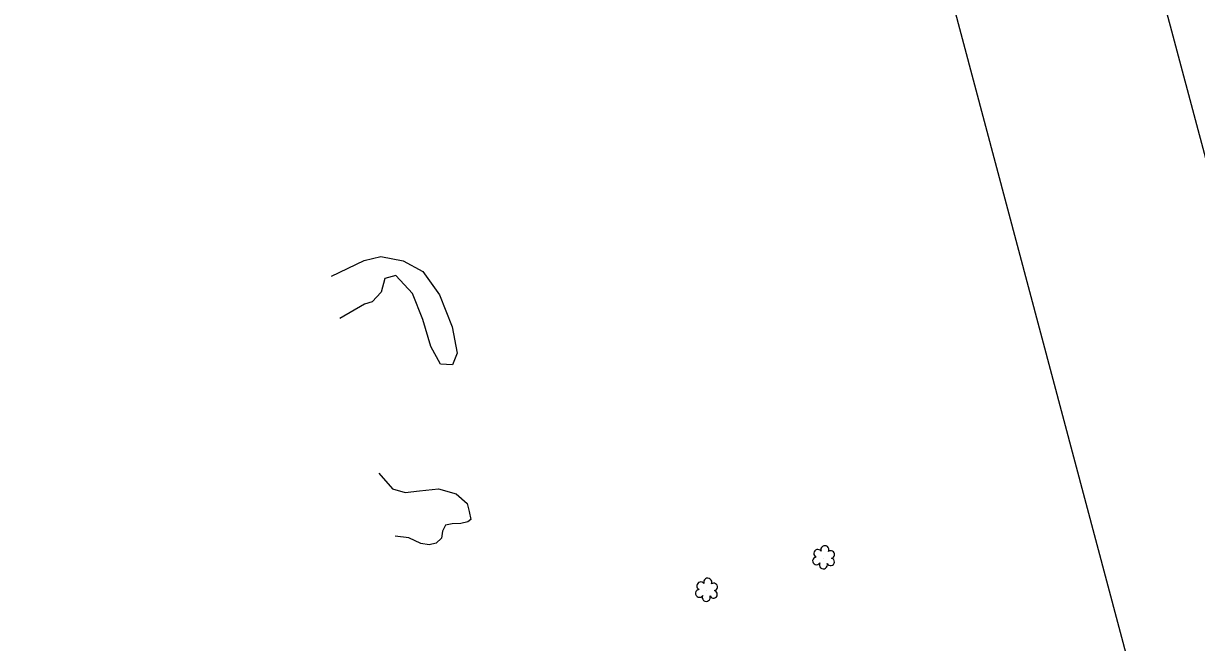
# Model space of a CAD drawing. Extents: x 3040896 to 3051146, y 687568 to 732976.
# Drawn here: x 3042800.8 to 3043088, y 726273.9 to 726425.4 of the extents above; entities that cross this region are included whole.
import ezdxf

# ---------------------------------------------------------------- set-up
doc = ezdxf.new("R2010")
doc.units = 0
for name, color, linetype in [('Exist Horizontal Alignment', 7, 'Continuous'), ('Exist Right of Way Easement Line', 7, 'Continuous'), ('Exist Right of Way Line', 7, 'Continuous'), ('Exist Vegetation Hedge Row', 7, 'Continuous'), ('Exist Vegetation Shrub CELL', 7, 'Continuous')]:
    doc.layers.add(name, color=color, linetype=linetype)

msp = doc.modelspace()

# ---------------------------------------------------------------- linework, layer by layer
at = {"layer": 'Exist Horizontal Alignment'}
msp.add_arc((3032072.31, 723599.48), 11460.29, 11.935278, 19.906775, dxfattribs=at)
at = {"layer": 'Exist Right of Way Easement Line'}
for p, q in [((3043126.65, 726255.8), (3043049.67, 726544.77)), ((3043078.33, 726242.92), (3043001.36, 726531.89))]:
    msp.add_line(p, q, dxfattribs=at)
at = {"layer": 'Exist Right of Way Line'}
for radius in [11510.29, 11410.29]:
    msp.add_arc((3032072.31, 723599.48), radius, 11.935278, 19.906775, dxfattribs=at)
at = {"layer": 'Exist Vegetation Hedge Row'}
for points in [[(3042876.22, 726363.52), (3042884.19, 726367.36), (3042888.35, 726368.34), (3042893.77, 726367.31), (3042898.6, 726364.66), (3042902.64, 726358.92), (3042905.79, 726351.09), (3042907.03, 726344.68), (3042905.84, 726341.79), (3042902.96, 726341.96), (3042900.58, 726346.33), (3042898.62, 726352.9), (3042896.03, 726359.3), (3042891.98, 726363.66), (3042889.26, 726362.97), (3042888.38, 726359.57), (3042886.22, 726357.23), (3042884.28, 726356.66), (3042878.28, 726353.14)], [(3042876.22, 726363.52), (3042884.19, 726367.36), (3042888.35, 726368.34), (3042893.77, 726367.31), (3042898.6, 726364.66), (3042902.64, 726358.92), (3042905.79, 726351.09), (3042907.03, 726344.68), (3042905.84, 726341.79), (3042902.96, 726341.96), (3042900.58, 726346.33), (3042898.62, 726352.9), (3042896.03, 726359.3), (3042891.98, 726363.66), (3042889.26, 726362.97), (3042888.38, 726359.57), (3042886.22, 726357.23), (3042884.28, 726356.66), (3042878.28, 726353.14)], [(3042887.8, 726315.28), (3042891.16, 726311.44), (3042894.23, 726310.6), (3042897.79, 726311.01), (3042902.46, 726311.45), (3042906.76, 726310.23), (3042909.45, 726307.91), (3042909.96, 726305.9), (3042910.33, 726304), (3042909.62, 726303.38), (3042907.93, 726302.99), (3042905.75, 726302.93), (3042904.14, 726302.56), (3042903.44, 726301.07), (3042903.14, 726299.43), (3042901.86, 726298.16), (3042900.15, 726297.76), (3042898.07, 726298.1), (3042895.17, 726299.49), (3042891.8, 726299.87)], [(3042887.8, 726315.28), (3042891.16, 726311.44), (3042894.23, 726310.6), (3042897.79, 726311.01), (3042902.46, 726311.45), (3042906.76, 726310.23), (3042909.45, 726307.91), (3042909.96, 726305.9), (3042910.33, 726304), (3042909.62, 726303.38), (3042907.93, 726302.99), (3042905.75, 726302.93), (3042904.14, 726302.56), (3042903.44, 726301.07), (3042903.14, 726299.43), (3042901.86, 726298.16), (3042900.15, 726297.76), (3042898.07, 726298.1), (3042895.17, 726299.49), (3042891.8, 726299.87)]]:
    msp.add_lwpolyline(points, dxfattribs=at)
at = {"layer": 'Exist Vegetation Shrub CELL'}
for p, q in [((3042996.79, 726294.53), (3042996.79, 726294.53)), ((3042996.79, 726294.53), (3042996.79, 726294.53)), ((3042968.13, 726286.59), (3042968.13, 726286.59)), ((3042968.13, 726286.59), (3042968.13, 726286.59))]:
    msp.add_line(p, q, dxfattribs=at)
for centre, radius, start, end in [((3042997.02, 726296.57), 0.99, 334.8391, 200.4717), ((3042997.02, 726296.57), 0.99, 334.8391, 200.4717), ((3042994.99, 726293.83), 0.955, 95.1099, 327.9534), ((3042994.99, 726293.83), 0.955, 95.1099, 327.9534), ((3042995.31, 726295.66), 0.968, 35.8908, 245.4216), ((3042995.31, 726295.66), 0.968, 35.8908, 245.4216), ((3042998.43, 726293.6), 0.937, 204.9913, 73.4601), ((3042998.43, 726293.6), 0.937, 204.9913, 73.4601), ((3042998.46, 726295.4), 0.929, 284.4567, 126.0861), ((3042998.46, 726295.4), 0.929, 284.4567, 126.0861), ((3042996.66, 726292.85), 0.984, 151.2797, 21.387), ((3042996.66, 726292.85), 0.984, 151.2797, 21.387), ((3042968.35, 726288.63), 0.99, 334.8391, 200.4717), ((3042968.35, 726288.63), 0.99, 334.8391, 200.4717), ((3042966.33, 726285.89), 0.955, 95.1099, 327.9534), ((3042966.33, 726285.89), 0.955, 95.1099, 327.9534), ((3042966.64, 726287.72), 0.968, 35.8908, 245.4216), ((3042966.64, 726287.72), 0.968, 35.8908, 245.4216), ((3042969.76, 726285.66), 0.937, 204.9913, 73.4601), ((3042969.76, 726285.66), 0.937, 204.9913, 73.4601), ((3042969.8, 726287.46), 0.929, 284.4567, 126.0861), ((3042969.8, 726287.46), 0.929, 284.4567, 126.0861), ((3042968, 726284.91), 0.984, 151.2797, 21.387), ((3042968, 726284.91), 0.984, 151.2797, 21.387)]:
    msp.add_arc(centre, radius, start, end, dxfattribs=at)

doc.saveas('drawing.dxf')
